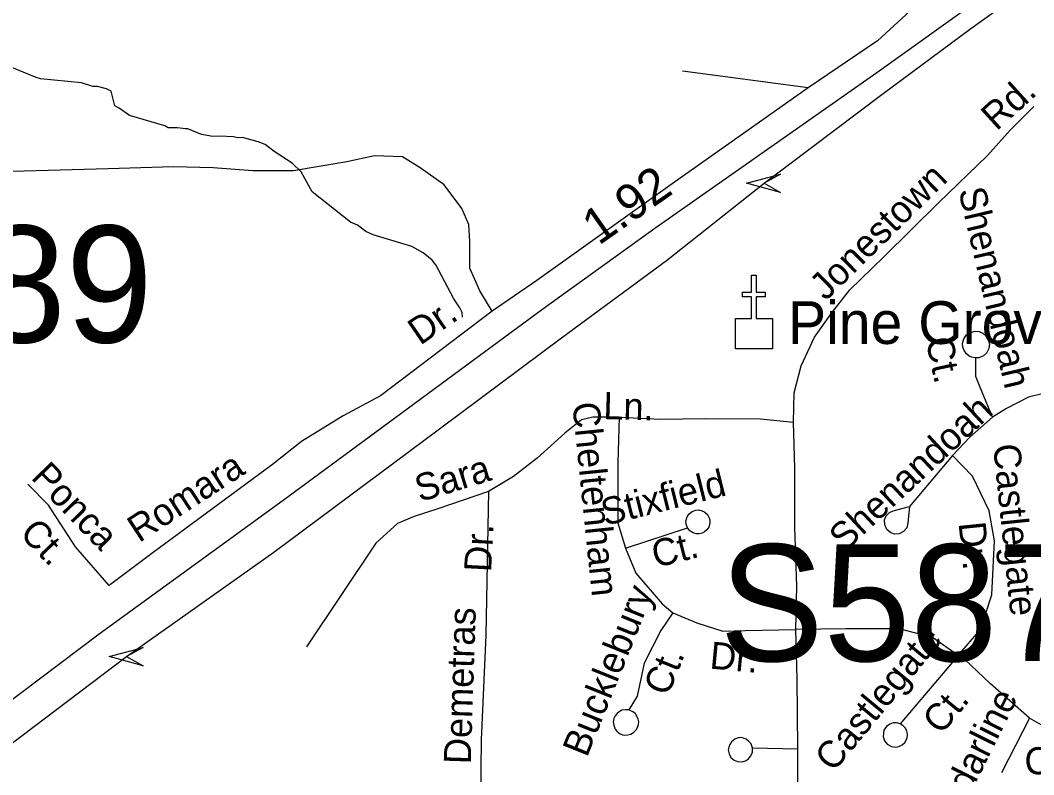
# Model space of a CAD drawing. Extents: x 1547597 to 1699558, y 810033 to 920809.
# Drawn here: x 1599977 to 1603536, y 841544 to 844193 of the extents above; entities that cross this region are included whole.
import ezdxf

# ---------------------------------------------------------------- set-up
doc = ezdxf.new("R2010")
doc.units = 0
for name, color, linetype in [('Exist Cultural Church CELL', 7, 'Continuous'), ('Exist Cultural Church Label', 7, 'Continuous'), ('Exist Hydrographic Misc Water Feature', 7, 'Continuous'), ('Exist Road Non-System Type 51', 7, 'Continuous'), ('Exist Road Non-System Type 51 Label', 7, 'Continuous'), ('Exist Road Primary Interstate Divided Center Attributed', 7, 'Continuous'), ('Exist Road Primary Interstate Mileage Hundredths English Label', 7, 'Continuous'), ('Exist Road Primary Interstate Structure Ovrhead Sign Attributed CELL', 7, 'Continuous'), ('Exist Road Primary Interstate Structure Ovrhead Sign Number Label', 7, 'Continuous'), ('Exist Road Secondary Structure Culvert Number Label', 7, 'Continuous')]:
    doc.layers.add(name, color=color, linetype=linetype)

msp = doc.modelspace()

# ---------------------------------------------------------------- linework, layer by layer
at = {"layer": 'Exist Cultural Church CELL'}
msp.add_lwpolyline([(1602488.6, 843145.9), (1602545.6, 843146), (1602545.6, 843222.2), (1602513.6, 843222.2), (1602513.6, 843238.1), (1602545.6, 843238.1), (1602545.6, 843298.3), (1602561.6, 843298.3), (1602561.6, 843238.1), (1602593.6, 843238.1), (1602593.6, 843222.2), (1602561.6, 843222.2), (1602561.6, 843146), (1602619.2, 843145.9), (1602619.2, 843039.5), (1602488.6, 843039.5)], close=True, dxfattribs=at)
at = {"layer": 'Exist Hydrographic Misc Water Feature'}
msp.add_lwpolyline([(1601530.4, 843150.5), (1601528.5, 843166.6), (1601520.8, 843182.7), (1601499.2, 843215), (1601436.9, 843333.8), (1601423.1, 843350), (1601391.6, 843376.5), (1601351.9, 843399), (1601216.4, 843438.9), (1601190.7, 843451.2), (1601161, 843473.6), (1601137.1, 843483.9), (1601002.7, 843589.8), (1600963.6, 843660.3), (1600932, 843690.8), (1600868.7, 843731.7), (1600837, 843756.1), (1600813.2, 843766.4), (1600757.4, 843781.2), (1600741.4, 843779.4), (1600725.5, 843783.6), (1600677.6, 843786.3), (1600653.5, 843784.7), (1600613.6, 843791.2), (1600565.9, 843811.9), (1600557.9, 843812), (1600528.9, 843815), (1600496, 843815), (1600485.1, 843822.3), (1600360.9, 843858.9), (1600324.4, 843884.5), (1600309.7, 843891.8), (1600295.9, 843943.6), (1600280, 843951.8), (1600248.2, 843960.2), (1600232.2, 843960.5), (1600192.3, 843973), (1600048.7, 843987), (1600032.7, 843991.2), (1599900.6, 844045.3)], dxfattribs=at)
at = {"layer": 'Exist Road Non-System Type 51'}
for points in [[(1603848.8, 845419.5), (1603579.1, 845384.8), (1603384.2, 845357), (1603297.2, 845325.6), (1603217.1, 845259.4), (1603154.5, 845154.9), (1603144.1, 844987.8), (1603164.9, 844496.7), (1603168.4, 844371.3), (1603154.5, 844301.6), (1603116.2, 844238.9), (1602987.4, 844120.5), (1602744.3, 843955.3)], [(1602744.3, 843955.3), (1602302.3, 844014.5)], [(1602744.3, 843955.3), (1602274.5, 843624.4), (1601790.7, 843279.5), (1601634.1, 843171.6)], [(1602692.5, 842781.5), (1602694.9, 842884.2), (1602719.3, 842979.6), (1602766.5, 843079.9), (1602827.5, 843165.2), (1602890.4, 843246.1), (1603009.5, 843361.8), (1603201.9, 843551.2), (1603374.3, 843718.3), (1603453.4, 843807.2), (1603536.8, 843889.9)], [(1601634.1, 843171.6), (1601590.6, 843242.7), (1601555.8, 843322.9), (1601555.8, 843416.9), (1601552.4, 843476.1), (1601528, 843531.8), (1601465.3, 843615.4), (1601381.8, 843674.6), (1601319.2, 843713), (1601221.7, 843716.4), (1601124.3, 843695.5), (1600936.3, 843664.2), (1600793.7, 843664.2), (1600654.4, 843674.6), (1600515.2, 843678.1), (1600285.5, 843671.2), (1599906.2, 843660.7)], [(1601634.1, 843171.6), (1601242.8, 842874), (1601110.6, 842804.3), (1600964.4, 842713.8), (1600863.5, 842633.7), (1600438.9, 842320.2), (1600289.2, 842208.7)], [(1603309.5, 843014), (1603299.8, 843021.3), (1603291.9, 843033.3), (1603286.9, 843045.6), (1603286.3, 843057.8), (1603291.1, 843074.2), (1603300.6, 843087.8), (1603315, 843097.1), (1603329.6, 843101), (1603344.6, 843099.5), (1603357.9, 843094.4), (1603369.5, 843084.2), (1603376.5, 843071.2), (1603380.8, 843057.1), (1603378.5, 843040.8), (1603370.5, 843024.5), (1603359.5, 843014.9), (1603343.6, 843007.9), (1603329, 843007.7), (1603318.4, 843009.6), (1603309.5, 843014)], [(1603391.1, 842798.8), (1603346.6, 842906.6), (1603332.6, 842941.7), (1603332.6, 843009.6)], [(1603732.8, 842897.2), (1603613.4, 842892.5), (1603517.5, 842869.1), (1603440.2, 842829.3), (1603391.1, 842798.8)], [(1602080.4, 842799.4), (1601987.6, 842799.4), (1601948.5, 842789.6), (1601889.8, 842743.2), (1601792.1, 842655.2), (1601709.1, 842591.6), (1601621.1, 842537.8)], [(1602080.4, 842799.4), (1602075.5, 842640.5), (1602075.5, 842427.8), (1602102.4, 842339.8)], [(1602080.4, 842799.4), (1602227.2, 842792.3), (1602383.1, 842794.3), (1602576.8, 842793.8), (1602692.5, 842781.5)], [(1602700.9, 842053.8), (1602704, 842206.5), (1602696.7, 842412.3), (1602697.3, 842620.2), (1602692.5, 842781.5)], [(1603391.1, 842798.8), (1603311.5, 842728.6), (1603250.7, 842665.3)], [(1603250.7, 842665.3), (1603100.3, 842486.2)], [(1603271.4, 841962.6), (1603349.1, 842053.4), (1603388.9, 842175.2), (1603398.2, 842364.9), (1603379.5, 842470.3), (1603321, 842592.1), (1603250.7, 842665.3)], [(1600289.2, 842208.7), (1600170.9, 842344.6), (1600076.9, 842490.9), (1600003.8, 842564)], [(1601621.1, 842537.8), (1601443.6, 842477.1), (1601360.5, 842450.2), (1601301.9, 842425.7), (1601226.1, 842357.3), (1600981.8, 841993)], [(1601621.1, 842537.8), (1601612.3, 842033.8), (1601595.7, 841667.1), (1601593.6, 841457.3)], [(1602340, 842393.4), (1602328.3, 842399.8), (1602320.7, 842410.4), (1602315.7, 842423.1), (1602314.8, 842434.5), (1602318.7, 842449), (1602326.1, 842460.3), (1602336.9, 842468.7), (1602349.6, 842473), (1602360.6, 842473.8), (1602371.5, 842471), (1602381.8, 842465.8), (1602390.5, 842457.2), (1602395.1, 842448.1), (1602398.7, 842438.4), (1602398.9, 842427.8), (1602395.2, 842413.1), (1602388.4, 842404), (1602380.2, 842397), (1602371.3, 842392.1), (1602361.1, 842389.7), (1602350.9, 842390), (1602340, 842393.4)], [(1603100.3, 842486.2), (1603094.1, 842428.5), (1603090.2, 842411), (1603078.5, 842398), (1603063.3, 842389.9), (1603046.9, 842388.9), (1603034, 842392.9), (1603020.2, 842404.6), (1603013, 842421.4), (1603012.1, 842438.8), (1603018.6, 842452.9), (1603029.8, 842464.3), (1603042.8, 842470.2), (1603100.3, 842486.2)], [(1602102.4, 842339.8), (1602320.7, 842410.4)], [(1602102.4, 842339.8), (1602139, 842251.7), (1602231.9, 842144.2), (1602268.5, 842112.4)], [(1602268.5, 842112.4), (1602226.7, 842050.1), (1602168.1, 841935.2), (1602143.6, 841820.3), (1602114.3, 841771.4)], [(1602268.5, 842112.4), (1602353.7, 842077), (1602444.1, 842047.6), (1602522.3, 842050.1), (1602700.9, 842053.8)], [(1603271.4, 841962.6), (1603180.7, 842025.7), (1603063.6, 842056.2), (1602876.4, 842056.2), (1602700.9, 842053.8)], [(1602707.9, 841635.5), (1602705.7, 841880.5), (1602700.9, 842053.8)], [(1603271.4, 841962.6), (1603067.3, 841722.9)], [(1603521.8, 841742.5), (1603383.7, 841864.3), (1603294.8, 841948.6), (1603271.4, 841962.6)], [(1602124.2, 841767), (1602114.3, 841771.4), (1602102.1, 841771.8), (1602090.1, 841770.3), (1602079.8, 841765.1), (1602072.8, 841758.6), (1602066.1, 841750.7), (1602061.3, 841741), (1602059.8, 841729.7), (1602061.2, 841718), (1602065.9, 841704.5), (1602072.8, 841696), (1602083.4, 841688), (1602091.9, 841684.6), (1602099.9, 841683), (1602111.3, 841683.8), (1602120.8, 841686.4), (1602130.9, 841692), (1602140.3, 841702.2), (1602144.7, 841710.3), (1602147.7, 841719.9), (1602149.1, 841730), (1602147.1, 841739.3), (1602142.7, 841750.2), (1602137.5, 841758.3), (1602131.2, 841763.8), (1602124.2, 841767)], [(1603076.2, 841717.2), (1603067.3, 841722.9), (1603054.8, 841726), (1603042.6, 841726.4), (1603030.5, 841722.1), (1603019.5, 841713.9), (1603010, 841700.3), (1603007, 841678.5), (1603011.9, 841663), (1603021.3, 841651.8), (1603036.7, 841642.7), (1603050.9, 841641), (1603062.9, 841642.8), (1603074.4, 841649), (1603084, 841657.6), (1603091.3, 841672.2), (1603093.2, 841684), (1603090.1, 841698.5), (1603084.7, 841709), (1603076.2, 841717.2)], [(1603521.8, 841742.5), (1603423.5, 841550.4)], [(1603748.9, 841672.2), (1603669.3, 841681.6), (1603587.4, 841705), (1603521.8, 841742.5)], [(1602534.9, 841662.4), (1602526.3, 841669.2), (1602516.5, 841672.6), (1602508.6, 841674.2), (1602497.7, 841673.2), (1602486.4, 841669), (1602475.1, 841660), (1602468.5, 841650.2), (1602465.1, 841641.2), (1602463.7, 841631.6), (1602466.4, 841618), (1602472.7, 841604.8), (1602483.9, 841595.2), (1602496.3, 841590.4), (1602510.6, 841589.1), (1602524.5, 841593.4), (1602534.5, 841600.4), (1602542.9, 841610), (1602548.6, 841623.5), (1602548.3, 841638.1), (1602544.1, 841652.2), (1602534.9, 841662.4)], [(1602548.3, 841638.1), (1602707.9, 841635.5)], [(1602687.9, 841238.8), (1602698.7, 841296.6), (1602700.6, 841388.6), (1602707.9, 841501.1), (1602707.9, 841635.5)]]:
    msp.add_lwpolyline(points, dxfattribs=at)
at = {"layer": 'Exist Road Primary Interstate Divided Center Attributed'}
for points in [[(1599818.8, 841557.2), (1600350.6, 841958.7), (1600867.3, 842325.9), (1601449.6, 842758.1), (1601878.4, 843077.8), (1602246.6, 843349.2), (1602589.3, 843620.3), (1603002.8, 843931.6), (1603315.8, 844163.3), (1603639.1, 844396.2), (1604098, 844743.9), (1604791.3, 845249.5), (1605821.1, 846004.6), (1606087, 846204), (1606465.8, 846478.6), (1606544.1, 846528.1)], [(1603749.2, 844559), (1603350.9, 844269.7), (1602985.4, 844007.7), (1602205.2, 843461.8), (1601812.4, 843177.9), (1600912.8, 842516.1), (1600254.5, 842037.9), (1599906.5, 841775.8), (1599790.2, 841685.6), (1598872.7, 840996.7), (1598523.5, 840738.7), (1598308.7, 840589.9)]]:
    msp.add_lwpolyline(points, dxfattribs=at)
at = {"layer": 'Exist Road Primary Interstate Structure Ovrhead Sign Attributed CELL'}
for points in [[(1602646.8, 843588.3), (1602527.6, 843620.3), (1602646.8, 843652.2), (1602589.3, 843620.3)], [(1600408.2, 841926.7), (1600288.9, 841958.7), (1600408.2, 841990.6), (1600350.6, 841958.7)]]:
    msp.add_lwpolyline(points, close=True, dxfattribs=at)

# ---------------------------------------------------------------- texts
at = {"layer": 'Exist Cultural Church Label'}
msp.add_text('Pine Grove Church', height=150, dxfattribs=at).set_placement((1602673.4, 843056.3))
at = {"layer": 'Exist Road Non-System Type 51 Label'}
for s, rotation, p in [('Rd.', 42.2222, (1603405.5, 843801.5)), ('Jonestown', 44.5593, (1602805.8, 843205.2)), ('Shenandoah', 283.244, (1603271.3, 843595.2)), ('Dr.', 34.5219, (1601381.4, 843049.5)), ('Ct.', 282.0873, (1603156.2, 843070.8)), ('Ln.', 358.3621, (1602023.7, 842792.7)), ('Shenandoah', 43.0276, (1602872.5, 842323.8)), ('Cheltenham', 275.8255, (1601915.6, 842848.1)), ('Castlegate', 275.8812, (1603393.3, 842701.5)), ('Ponca', 313.9481, (1600011.3, 842585.3)), ('Romara', 33.1085, (1600394.2, 842356.7)), ('Sara', 16.9816, (1601380.2, 842500.7)), ('Stixfield', 14.0653, (1602030.5, 842417.5)), ('Ct.', 313.9481, (1599971.3, 842387.7)), ('Dr.', 275.8812, (1603272, 842427.8)), ('Dr.', 87.0268, (1601630.5, 842254)), ('Ct.', 14.0653, (1602208.4, 842269.9)), ('Bucklebury', 68.0896, (1601967, 841601.8)), ('Demetras', 88.1229, (1601559.1, 841580)), ('Castlegate', 50.4695, (1602832.8, 841549.9)), ('Dr.', 354.6518, (1602396, 841917.2)), ('Ct.', 68.0896, (1602251.5, 841816.5)), ('Ct.', 50.4695, (1603211.1, 841681)), ('Cedarline', 63.515, (1603240.1, 841328.3)), ('Cheltenham', 0.4957, (1603504, 841545.2))]:
    msp.add_text(s, height=95, rotation=rotation, dxfattribs=at).set_placement(p)
at = {"layer": 'Exist Road Primary Interstate Mileage Hundredths English Label'}
msp.add_text('1.92', height=125, rotation=34.9815, dxfattribs=at).set_placement((1602008.4, 843400.3))
at = {"layer": 'Exist Road Primary Interstate Structure Ovrhead Sign Number Label'}
msp.add_text('S587', height=410.1, dxfattribs=at).set_placement((1602432.7, 841942.8))
at = {"layer": 'Exist Road Secondary Structure Culvert Number Label'}
msp.add_text('C189', height=410.1, dxfattribs=at).set_placement((1599131.4, 843061.5))

doc.saveas('drawing.dxf')
